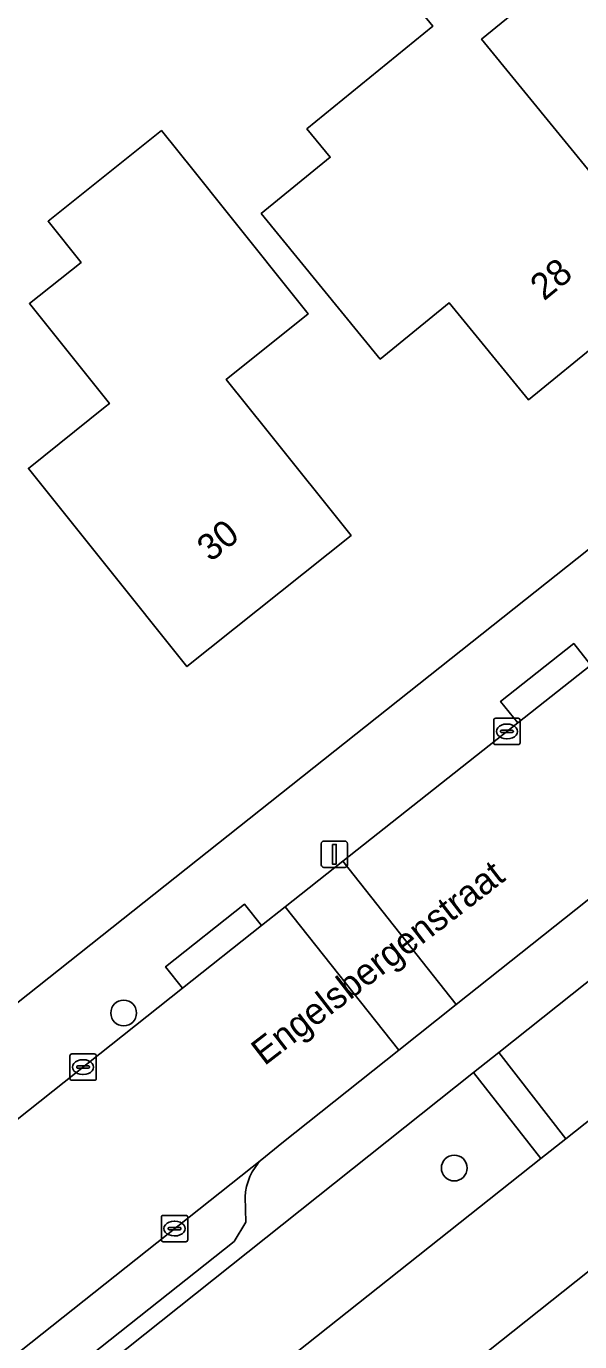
# Model space of a CAD drawing. Extents: x 159499 to 160349, y 382524 to 383273.
# Drawn here: x 159888.88 to 159909.85, y 383062.81 to 383112.66 of the extents above; entities that cross this region are included whole.
import ezdxf

# ---------------------------------------------------------------- set-up
doc = ezdxf.new("R2010")
doc.units = 0
for name, color, linetype in [('IMGEO_Boom', 7, 'Continuous'), ('IMGEO_Erf', 7, 'Continuous'), ('IMGEO_Groenvoorziening', 7, 'Continuous'), ('IMGEO_Kolk', 7, 'Continuous'), ('IMGEO_Lichtmast', 7, 'Continuous'), ('IMGEO_Openbare_ruimte_label', 7, 'Continuous'), ('IMGEO_Pand', 7, 'Continuous'), ('IMGEO_Pand_nummerreeks', 7, 'Continuous'), ('IMGEO_Parkeervlak_open', 7, 'Continuous'), ('IMGEO_Rijbaan_lokaal_open', 7, 'Continuous'), ('IMGEO_Voetpad_open', 7, 'Continuous')]:
    doc.layers.add(name, color=color, linetype=linetype)

msp = doc.modelspace()

# ---------------------------------------------------------------- linework, layer by layer
at = {"layer": 'IMGEO_Boom'}
for centre in [(159892.569, 383075.266), (159905.097, 383069.39)]:
    msp.add_circle(centre, 0.489, dxfattribs=at)
at = {"layer": 'IMGEO_Erf'}
for points in [[(159838.776, 383036.162), (160000, 383164.155)], [(159980.466, 383082.767), (159973.363, 383091.624), (159970.403, 383089.263), (159966.602, 383094.029), (159959.746, 383088.563), (159957.137, 383091.836), (159954.02, 383095.745), (159961.123, 383101.385), (159963.162, 383098.828), (159964.427, 383097.24), (159967.154, 383099.413), (159965.906, 383101.017), (159961.847, 383106.236), (159961.699, 383106.426), (159884.908, 383045.395), (159855.273, 383021.828), (159846.991, 383015.242), (159863.606, 383000), (159868.935, 382995.116), (159884.721, 382980.647)]]:
    msp.add_lwpolyline(points, dxfattribs=at)
for points in [[(159903.249, 383122.778), (159906.394, 383118.846), (159909.516, 383114.941), (159906.132, 383112.173), (159913.546, 383103.109), (159907.915, 383098.503), (159904.901, 383102.188), (159902.293, 383100.054), (159897.785, 383105.565), (159900.394, 383107.699), (159899.515, 383108.774), (159904.278, 383112.669), (159898.911, 383119.23)], [(159896.435, 383105.666), (159899.558, 383101.761), (159896.456, 383099.282), (159898.049, 383097.29), (159901.186, 383093.367), (159894.968, 383088.395), (159891.845, 383092.3), (159888.958, 383095.91), (159891.873, 383098.241), (159892.029, 383098.366), (159889, 383102.154), (159890.953, 383103.715), (159889.704, 383105.277), (159894, 383108.712), (159895.234, 383107.168)]]:
    msp.add_lwpolyline(points, close=True, dxfattribs=at)
at = {"layer": 'IMGEO_Groenvoorziening'}
for points in [[(159909.329, 383070.5), (159934.146, 383090.179), (159931.545, 383093.463), (159906.787, 383073.771)], [(159884.082, 383050.481), (159908.378, 383069.746), (159905.827, 383073.006), (159881.522, 383053.674)]]:
    msp.add_lwpolyline(points, close=True, dxfattribs=at)
at = {"layer": 'IMGEO_Kolk'}
for p, q in [((159906.591, 383085.512), (159906.591, 383086.364)), ((159906.666, 383086.438), (159907.518, 383086.438)), ((159907.079, 383086.218), (159907.104, 383086.218)), ((159907.592, 383086.364), (159907.592, 383085.512)), ((159906.85, 383085.932), (159906.85, 383085.944)), ((159907.288, 383085.895), (159906.89, 383085.895)), ((159906.893, 383085.981), (159907.291, 383085.981)), ((159907.102, 383085.658), (159907.077, 383085.658)), ((159907.334, 383085.944), (159907.334, 383085.932)), ((159907.518, 383085.438), (159906.666, 383085.438)), ((159890.529, 383072.79), (159890.529, 383073.642)), ((159890.604, 383073.716), (159891.456, 383073.716)), ((159891.53, 383073.642), (159891.53, 383072.79)), ((159890.788, 383073.21), (159890.788, 383073.222)), ((159891.226, 383073.173), (159890.828, 383073.173)), ((159890.831, 383073.259), (159891.229, 383073.259)), ((159891.017, 383073.496), (159891.042, 383073.496)), ((159891.272, 383073.222), (159891.272, 383073.21)), ((159891.456, 383072.716), (159890.604, 383072.716)), ((159891.04, 383072.936), (159891.015, 383072.936)), ((159894.071, 383067.596), (159894.923, 383067.596)), ((159893.996, 383066.67), (159893.996, 383067.522)), ((159894.255, 383067.09), (159894.255, 383067.102)), ((159894.298, 383067.139), (159894.696, 383067.139)), ((159894.484, 383067.376), (159894.509, 383067.376)), ((159894.739, 383067.102), (159894.739, 383067.09)), ((159894.997, 383067.522), (159894.997, 383066.67)), ((159894.923, 383066.596), (159894.071, 383066.596)), ((159894.693, 383067.053), (159894.295, 383067.053)), ((159894.507, 383066.816), (159894.482, 383066.816))]:
    msp.add_line(p, q, dxfattribs=at)
for points in [[(159906.591, 383085.512), (159906.591, 383086.364)], [(159906.666, 383086.438), (159907.518, 383086.438)], [(159907.592, 383086.364), (159907.592, 383085.512)], [(159907.518, 383085.438), (159906.666, 383085.438)], [(159890.529, 383072.79), (159890.529, 383073.642)], [(159890.604, 383073.716), (159891.456, 383073.716)], [(159891.53, 383073.642), (159891.53, 383072.79)], [(159891.456, 383072.716), (159890.604, 383072.716)], [(159894.071, 383067.596), (159894.923, 383067.596)], [(159893.996, 383066.67), (159893.996, 383067.522)], [(159894.997, 383067.522), (159894.997, 383066.67)], [(159894.923, 383066.596), (159894.071, 383066.596)]]:
    msp.add_lwpolyline(points, dxfattribs=at)
for centre, radius, start, end in [((159906.668, 383086.362), 0.0765, 91.552, 178.448), ((159906.668, 383086.362), 0.0765, 91.552, 178.448), ((159907.516, 383086.362), 0.0765, 1.552, 88.448), ((159907.516, 383086.362), 0.0765, 1.552, 88.448), ((159906.668, 383085.514), 0.0765, 181.552, 268.448), ((159906.668, 383085.514), 0.0765, 181.552, 268.448), ((159906.89, 383085.941), 0.0403, 85.8775, 175.7526), ((159906.887, 383085.931), 0.0366, 178.938, 274.7102), ((159907.291, 383085.938), 0.043, 264.8664, 352.4533), ((159907.295, 383085.943), 0.0386, 1.7309, 96.639), ((159907.516, 383085.514), 0.0765, 271.552, 358.448), ((159907.516, 383085.514), 0.0765, 271.552, 358.448), ((159890.606, 383073.64), 0.0765, 91.552, 178.448), ((159890.606, 383073.64), 0.0765, 91.552, 178.448), ((159891.454, 383073.64), 0.0765, 1.552, 88.448), ((159891.454, 383073.64), 0.0765, 1.552, 88.448), ((159890.828, 383073.219), 0.0403, 85.8775, 175.7526), ((159890.825, 383073.209), 0.0366, 178.938, 274.7102), ((159891.229, 383073.216), 0.043, 264.8664, 352.4533), ((159891.233, 383073.221), 0.0386, 1.7309, 96.639), ((159890.606, 383072.792), 0.0765, 181.552, 268.448), ((159890.606, 383072.792), 0.0765, 181.552, 268.448), ((159891.454, 383072.792), 0.0765, 271.552, 358.448), ((159891.454, 383072.792), 0.0765, 271.552, 358.448), ((159894.073, 383067.52), 0.0765, 91.552, 178.448), ((159894.073, 383067.52), 0.0765, 91.552, 178.448), ((159894.921, 383067.52), 0.0765, 1.552, 88.448), ((159894.921, 383067.52), 0.0765, 1.552, 88.448), ((159894.295, 383067.099), 0.0403, 85.8775, 175.7526), ((159894.292, 383067.089), 0.0366, 178.938, 274.7102), ((159894.696, 383067.096), 0.043, 264.8664, 352.4533), ((159894.7, 383067.101), 0.0386, 1.7309, 96.639), ((159894.073, 383066.672), 0.0765, 181.552, 268.448), ((159894.073, 383066.672), 0.0765, 181.552, 268.448), ((159894.921, 383066.672), 0.0765, 271.552, 358.448), ((159894.921, 383066.672), 0.0765, 271.552, 358.448)]:
    msp.add_arc(centre, radius, start, end, dxfattribs=at)
for centre, major_axis, ratio, start_param, end_param in [((159907.078, 383085.938), (-0.387, 0.002), 0.722429, 4.712389, 7.853982), ((159907.103, 383085.938), (-0.39, 0.002), 0.717154, 1.570796, 4.712389), ((159891.016, 383073.216), (-0.387, 0.002), 0.722429, 4.712389, 7.853982), ((159891.041, 383073.216), (-0.39, 0.002), 0.717154, 1.570796, 4.712389), ((159894.483, 383067.096), (-0.387, 0.002), 0.722429, 4.712389, 7.853982), ((159894.508, 383067.096), (-0.39, 0.002), 0.717154, 1.570796, 4.712389)]:
    msp.add_ellipse(centre, major_axis=major_axis, ratio=ratio, start_param=start_param, end_param=end_param, dxfattribs=at)
at = {"layer": 'IMGEO_Lichtmast'}
for p, q in [((159900.056, 383080.884), (159900.056, 383081.684)), ((159900.056, 383081.684), (159900.056, 383080.884)), ((159900.156, 383081.784), (159900.946, 383081.784)), ((159900.946, 383081.784), (159900.156, 383081.784)), ((159901.046, 383081.684), (159901.046, 383080.884)), ((159901.046, 383080.884), (159901.046, 383081.684)), ((159900.946, 383080.784), (159900.156, 383080.784)), ((159900.156, 383080.784), (159900.946, 383080.784))]:
    msp.add_line(p, q, dxfattribs=at)
msp.add_lwpolyline([(159900.476, 383081.659), (159900.626, 383081.659), (159900.626, 383080.909), (159900.476, 383080.909), (159900.476, 383081.659)], dxfattribs=at)
for centre, start, end in [((159900.156, 383081.684), 90, 180), ((159900.156, 383081.684), 90, 180), ((159900.946, 383081.684), 0, 90), ((159900.946, 383081.684), 360, 90), ((159900.156, 383080.884), 180, 270), ((159900.156, 383080.884), 180, 270), ((159900.946, 383080.884), 270, 0), ((159900.946, 383080.884), 270, 0)]:
    msp.add_arc(centre, 0.1, start, end, dxfattribs=at)
at = {"layer": 'IMGEO_Pand'}
for points in [[(159897.785, 383105.565), (159902.293, 383100.054), (159904.901, 383102.188), (159907.915, 383098.503), (159913.546, 383103.109), (159906.132, 383112.173), (159909.516, 383114.941), (159906.394, 383118.846), (159903.249, 383122.778), (159898.911, 383119.23), (159904.278, 383112.669), (159899.515, 383108.774), (159900.394, 383107.699)], [(159896.435, 383105.666), (159895.234, 383107.168), (159894, 383108.712), (159889.704, 383105.277), (159890.953, 383103.715), (159889, 383102.154), (159892.029, 383098.366), (159891.873, 383098.241), (159888.958, 383095.91), (159891.845, 383092.3), (159894.968, 383088.395), (159901.186, 383093.367), (159898.049, 383097.29), (159896.456, 383099.282), (159899.558, 383101.761)]]:
    msp.add_lwpolyline(points, close=True, dxfattribs=at)
at = {"layer": 'IMGEO_Parkeervlak_open'}
for points in [[(159897.799, 383069.718), (159860.512, 383040.122)], [(159863.615, 383040.328), (159896.761, 383066.609), (159897.198, 383067.344), (159897.168, 383068.294)]]:
    msp.add_lwpolyline(points, dxfattribs=at)
msp.add_arc((159899.391, 383068.161), 2.227, 135.6366, 176.5654, dxfattribs=at)
at = {"layer": 'IMGEO_Rijbaan_lokaal_open'}
for points in [[(159959.2, 383127.414), (159951.49, 383121.291), (159950.655, 383120.624), (159944.715, 383115.876), (159925.553, 383100.562), (159923.387, 383098.831), (159920.045, 383096.187), (159910.271, 383088.453), (159907.499, 383086.26), (159900.872, 383081.016), (159905.174, 383075.589), (159911.357, 383080.502), (159950.297, 383111.374), (159954.759, 383114.972), (159962.358, 383121.1), (159963.491, 383122.013)], [(159902.989, 383073.853), (159905.174, 383075.589), (159900.872, 383081.016), (159898.684, 383079.284)], [(159897.799, 383069.718), (159898.558, 383070.332), (159902.989, 383073.853), (159898.684, 383079.284), (159897.791, 383078.578), (159894.8, 383076.206), (159883.119, 383066.94), (159878.007, 383062.885), (159868.382, 383055.25), (159866.363, 383053.643), (159859.981, 383048.564), (159841.883, 383034.159), (159838.443, 383031.433), (159831.353, 383025.815), (159826.116, 383021.665), (159830.398, 383016.259), (159831.979, 383017.516), (159840.676, 383024.425), (159844.437, 383027.413), (159844.915, 383027.791), (159853.149, 383034.305), (159860.512, 383040.122)]]:
    msp.add_lwpolyline(points, close=True, dxfattribs=at)
for points in [[(159957.398, 383108.683), (159942.411, 383096.752), (159936.037, 383091.678), (159934.146, 383090.179), (159909.329, 383070.5), (159908.378, 383069.746), (159884.082, 383050.481), (159882.241, 383048.977), (159857.845, 383029.611)], [(159853.955, 383023.466), (159855.273, 383021.828), (159884.908, 383045.395), (159961.699, 383106.426)]]:
    msp.add_lwpolyline(points, dxfattribs=at)
at = {"layer": 'IMGEO_Voetpad_open'}
for points in [[(160003.86, 383167.245), (160000, 383164.155), (159838.776, 383036.162), (159834.352, 383032.405), (159830.825, 383029.654), (159830.707, 383026.63), (159837.797, 383032.248), (159838.443, 383031.433), (159841.883, 383034.159), (159859.981, 383048.564)], [(159859.981, 383048.564), (159859.333, 383049.378), (159865.715, 383054.457), (159866.363, 383053.643), (159868.382, 383055.25), (159878.007, 383062.885), (159877.361, 383063.7), (159882.473, 383067.755), (159883.119, 383066.94), (159894.8, 383076.206), (159894.154, 383077.021), (159897.145, 383079.393), (159897.791, 383078.578), (159898.684, 383079.284), (159900.872, 383081.016), (159907.499, 383086.26), (159906.854, 383087.076), (159909.626, 383089.269), (159910.271, 383088.453), (159920.045, 383096.187), (159919.398, 383097.001), (159924.906, 383101.376), (159925.553, 383100.562), (159944.715, 383115.876)], [(159905.827, 383073.006), (159906.787, 383073.771), (159931.545, 383093.463), (159934.146, 383090.179), (159936.037, 383091.678), (159933.423, 383094.963), (159939.635, 383099.886), (159954.362, 383111.559), (159954.685, 383111.851), (159957.5, 383114.019), (159955.072, 383114.583), (159954.759, 383114.972), (159950.297, 383111.374)], [(159911.357, 383080.502), (159905.174, 383075.589), (159902.989, 383073.853), (159898.558, 383070.332), (159897.799, 383069.718)], [(159860.512, 383040.122), (159853.149, 383034.305), (159853.794, 383033.489), (159845.56, 383026.975), (159844.915, 383027.791), (159844.437, 383027.413), (159840.676, 383024.425), (159841.323, 383023.611), (159837.225, 383020.355), (159838.065, 383019.297), (159840.782, 383021.442), (159843.659, 383023.682), (159847.228, 383026.535), (159855.318, 383032.955), (159879.615, 383052.244), (159882.241, 383048.977), (159884.082, 383050.481), (159881.522, 383053.674), (159905.827, 383073.006)], [(159897.168, 383068.294), (159897.198, 383067.344), (159896.761, 383066.609), (159863.615, 383040.328)]]:
    msp.add_lwpolyline(points, dxfattribs=at)
for points in [[(159907.499, 383086.26), (159910.271, 383088.453), (159909.626, 383089.269), (159906.854, 383087.076)], [(159894.8, 383076.206), (159897.791, 383078.578), (159897.145, 383079.393), (159894.154, 383077.021)], [(159906.787, 383073.771), (159905.827, 383073.006), (159908.378, 383069.746), (159909.329, 383070.5)]]:
    msp.add_lwpolyline(points, close=True, dxfattribs=at)
msp.add_arc((159899.391, 383068.161), 2.227, 135.6366, 176.5654, dxfattribs=at)

# ---------------------------------------------------------------- texts
at = {"layer": 'IMGEO_Openbare_ruimte_label'}
msp.add_text('Engelsbergenstraat', height=1, rotation=37.6489, dxfattribs=at).set_placement((159897.903, 383073.244))
at = {"layer": 'IMGEO_Pand_nummerreeks'}
for s, rotation, p in [('28', 39.2822, (159908.497, 383102.235)), ('30', 38.6463, (159895.86, 383092.335))]:
    msp.add_text(s, height=1, rotation=rotation, dxfattribs=at).set_placement(p)

doc.saveas('drawing.dxf')
